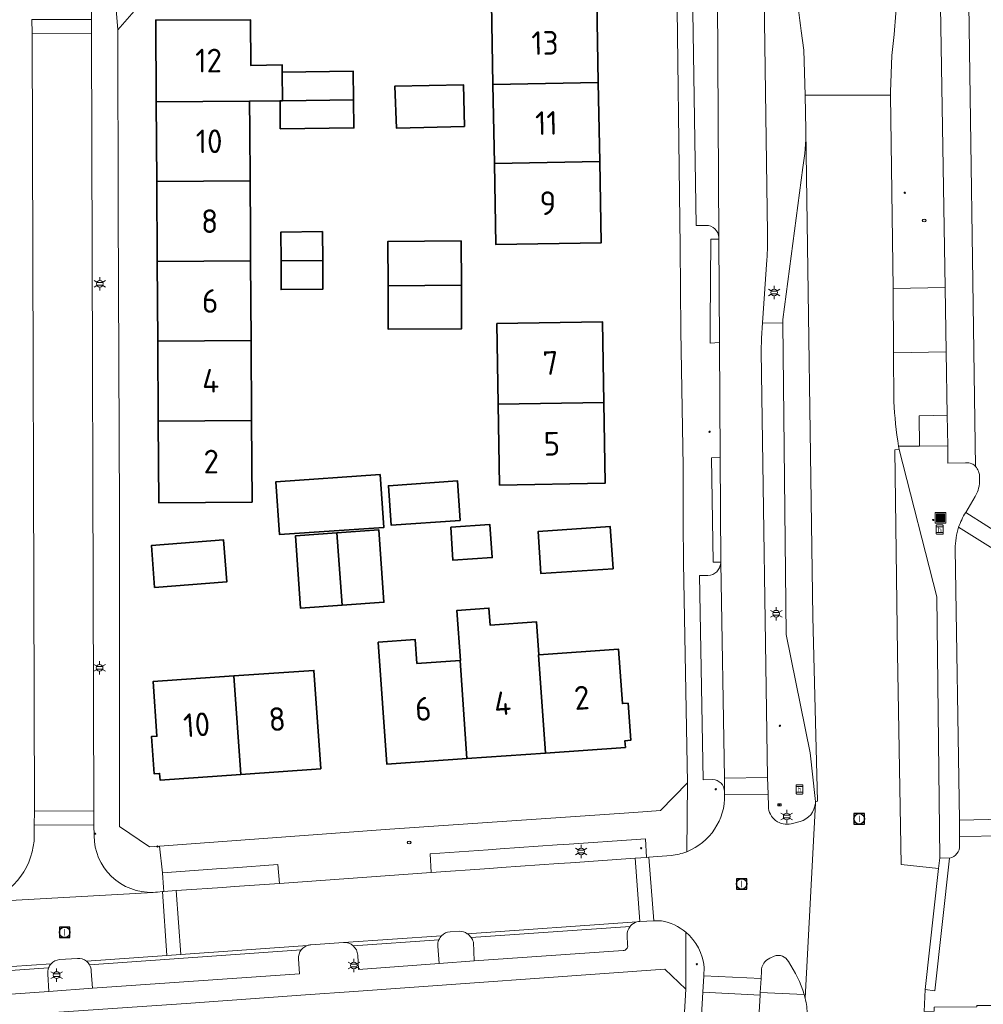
# Model space of a CAD drawing. Header units: metres. Extents: x 140853 to 145288, y 474558 to 480269.
# Tile 267 of 428: x 144021 to 144095, y 478792 to 478867. Entities that reach past the tile are written whole.
import ezdxf
from ezdxf.enums import TextEntityAlignment as Align
from ezdxf.lldxf.tags import DXFTag

# ---------------------------------------------------------------- set-up
doc = ezdxf.new("R2010")
doc.units = ezdxf.units.M
doc.header["$MEASUREMENT"] = 0
for name, color, linetype, lineweight in [('B-WE-GR-BEPLANTING_CULTUUR_HEESTERS-G', 90, 'Continuous', 18), ('B-WE-GR-GRAS_KRUIDENRIJK-G', 80, 'Continuous', 18), ('B-WE-GR-GROENVOORZIENING-G', 80, 'Continuous', 18), ('B-WE-IE-MEUBILAIR_WEGMEUBILAIR-S', 7, 'Continuous', 18), ('B-WE-KL-DATA_CAI-S', 90, 'KL-CAI-N', 18), ('B-WE-KL-ET_LS_OV_LICHTMAST-S', 190, 'Continuous', 18), ('B-WE-KL-WATER_BRANDLEIDING_PUT-S', 150, 'Continuous', 18), ('B-WE-OG-BEBOUWING-G', 7, 'Continuous', 35), ('B-WE-OG-BEBOUWING_HUISNUMMER-T18', 10, 'Continuous', 18), ('B-WE-OG-TERREIN_ERF-G', 7, 'Continuous', 18), ('B-WE-RI-GWA_RIOOLPUT-S', 30, 'Continuous', 18), ('B-WE-VH-GOOT-G', 170, 'Continuous', 18), ('B-WE-VH-VERHARDING_ASFALT-G', 252, 'Continuous', 18), ('B-WE-VH-VERHARDING_BETON-G', 252, 'Continuous', 18), ('B-WE-VH-VERHARDING_BETONSTRAATSTEEN-G', 252, 'Continuous', 18), ('B-WE-VH-VERHARDING_TEGEL-G', 252, 'Continuous', 18), ('B-WE-VW-HALTEPAAL-S', 7, 'Continuous', 18), ('X-XX-XX-ALGEMEEN-S', 7, 'Continuous', 18)]:
    doc.layers.add(name, color=color, linetype=linetype, lineweight=lineweight)
doc.styles.add('NLCS-ISO', font='txt')
doc.styles.get("Standard").update_dxf_attribs({"font": 'arial.ttf'})
tags = doc.linetypes.add('KL-CAI-N', pattern='A,4,-1,[101,NLCS.shx,S=0.5,R=0,X=0,Y=0],-1,4,-1,["C",Standard,S=1,R=0,X=-0.25,Y=-0.5],-1.5', length=12.5).pattern_tags.tags
tags[18] = DXFTag(74, 10)

# ---------------------------------------------------------------- blocks, each defined once
blk = doc.blocks.new('SIE-WEG_AFVALBAK-SO')
at = {"linetype": 'ByBlock', "lineweight": 18}
h = blk.add_hatch(color=0, dxfattribs=at)
h.dxf.hatch_style = 1
h.paths.add_polyline_path([(-1.5, -1.5), (1.5, -1.5), (1.5, 1.5), (-1.5, 1.5)])
at = {"color": 0, "linetype": 'ByBlock', "lineweight": 18}
for points in [[(-2, -2), (2, -2), (2, 2), (-2, 2)], [(-1.5, -1.5), (1.5, -1.5), (1.5, 1.5), (-1.5, 1.5)]]:
    blk.add_lwpolyline(points, close=True, dxfattribs=at)
blk = doc.blocks.new('SIE-WEG_AFVALBAK_TYPE_01')
for radius in [0.25, 0.156]:
    blk.add_circle((0, 0), radius)
blk = doc.blocks.new('SKL-DATA_TERREINKAST-SO')
for q in [(-0.2, 0.2), (0.2, 0.2)]:
    blk.add_line((0, -0.21), q)
at = {"flags": 128}
blk.add_lwpolyline([(0.63, 0.35), (-0.63, 0.35), (-0.63, -0.35), (0.63, -0.35)], close=True, dxfattribs=at)
at = {"style": 'NLCS-ISO'}
blk.add_attdef('TYPE', text='', height=0.35, dxfattribs=at).set_placement((-0.03, 0.69), align=Align.MIDDLE_CENTER)
blk = doc.blocks.new('SVW-HALTEPAAL-SO')
for p, q in [((-1.29, 1.06), (1.29, 1.06)), ((-1.29, -1.06), (1.29, -1.06))]:
    blk.add_line(p, q)
blk.add_lwpolyline([(-1.09, -1.76), (1.09, -1.76, 0.414214), (1.29, -1.56), (1.29, 1.56, 0.414214), (1.09, 1.76), (-1.09, 1.76, 0.414214), (-1.29, 1.56), (-1.29, -1.56, 0.414214)], format="xyb", close=True)
at = {"lineweight": 18, "style": 'NLCS-ISO'}
blk.add_text('h', height=1.8, dxfattribs=at).set_placement((0.02, 0.01), align=Align.MIDDLE_CENTER)
blk = doc.blocks.new('B-SIE-WEG_LICHTMAST-SO')
at = {"ltscale": 0.1}
for p, q in [((-1.1, 0.63), (-2.19, 1.27)), ((0, 1.27), (0, 2.53)), ((1.1, 0.63), (2.19, 1.27)), ((-1.1, -0.63), (-2.19, -1.27)), ((0, -1.27), (0, -2.53)), ((1.1, -0.63), (2.19, -1.27))]:
    blk.add_line(p, q, dxfattribs=at)
at = {"flags": 128}
for points in [[(-1.16, 0.5), (1.16, 0.5)], [(-1.16, -0.5), (1.16, -0.5)]]:
    blk.add_lwpolyline(points, dxfattribs=at)
at = {"ltscale": 0.1}
blk.add_circle((0, 0), 1.27, dxfattribs=at)
at = {"style": 'NLCS-ISO'}
blk.add_attdef('TYPE', text='', height=1.8, dxfattribs=at).set_placement((0, 2.53), align=Align.BOTTOM_CENTER)
blk = doc.blocks.new('SRI-PUT_INSPECTIE-SO')
at = {"lineweight": -3, "flags": 128}
blk.add_lwpolyline([(-2, -2), (2, -2), (2, 2), (-2, 2)], close=True, dxfattribs=at)
at = {"lineweight": -3, "ltscale": 1.5}
blk.add_circle((0, 0), 2, dxfattribs=at)
at = {"ltscale": 0.1, "style": 'NLCS-ISO'}
blk.add_text('I', height=2.5, dxfattribs=at).set_placement((0, -0.01), align=Align.MIDDLE_CENTER)
blk = doc.blocks.new('SIE-WEG_STRAATPOT_BRANDKRAAN-SO')
blk.add_ellipse((0, 0), major_axis=(-0.729, 0), ratio=0.685994)
at = {"style": 'NLCS-ISO'}
blk.add_text('BR', height=0.4, dxfattribs=at).set_placement((-0.3, -0.15))

msp = doc.modelspace()

# ---------------------------------------------------------------- linework, layer by layer
at = {"layer": 'B-WE-GR-BEPLANTING_CULTUUR_HEESTERS-G', "ltscale": 0.2, "flags": 128}
for points in [[(144069.041, 478803.557), (144068.952, 478804.963), (144068.234, 478804.914), (144063.163, 478804.565), (144062.25, 478804.502), (144057.908, 478804.203), (144057, 478804.14), (144052.586, 478803.836), (144052.669, 478802.407), (144057.092, 478802.715), (144058.006, 478802.779), (144062.336, 478803.081), (144063.247, 478803.144), (144068.159, 478803.487), (144069.041, 478803.557)], [(144033.29, 478801.027), (144033.68, 478801.055), (144036.805, 478801.275), (144037.728, 478801.341), (144041.123, 478801.58), (144041.017, 478803.009), (144037.627, 478802.77), (144036.704, 478802.705), (144032.246, 478802.39), (144032.326, 478801.272), (144032.348, 478800.971), (144033.29, 478801.027)]]:
    msp.add_lwpolyline(points, close=True, dxfattribs=at)
at = {"layer": 'B-WE-GR-GRAS_KRUIDENRIJK-G', "ltscale": 0.2, "flags": 128}
for points in [[(144088.102, 478870.208, -0.008932), (144087.976, 478867.74), (144087.976, 478867.74), (144087.842, 478866.116), (144087.67, 478864.514), (144087.567, 478861.749), (144087.57, 478861.514), (144087.777, 478846.817), (144091.726, 478846.883), (144091.288, 478872.818), (144088.135, 478872.766), (144088.135, 478872.766, -0.009772), (144088.102, 478870.208)], [(144080.916, 478856.001, 0.036677), (144081.144, 478858.838), (144081.144, 478858.838), (144081.079, 478861.514), (144080.996, 478864.917), (144080.785, 478866.39), (144080.785, 478866.39, -0.010335), (144080.41, 478869.573), (144080.41, 478869.573, -0.017063), (144080.292, 478871.452), (144080.292, 478871.452), (144080.261, 478872.569), (144077.923, 478872.499), (144078.226, 478851.021), (144078.226, 478851.021, -0.019657), (144078.184, 478848.987), (144078.184, 478848.987), (144077.851, 478844.195), (144079.395, 478844.181), (144079.392, 478844.452), (144080.916, 478856.001)], [(144079.813, 478795.63, 0.399313), (144078.733, 478796.039), (144078.733, 478796.039), (144078.414, 478795.895), (144078.414, 478795.895, 0.308773), (144077.762, 478794.909), (144077.762, 478794.909), (144077.734, 478794.357), (144077.659, 478793.286), (144081.004, 478793.132), (144081.004, 478793.132, 0.078222), (144079.813, 478795.63)]]:
    msp.add_lwpolyline(points, format="xyb", close=True, dxfattribs=at)
at = {"layer": 'B-WE-GR-GROENVOORZIENING-G', "ltscale": 0.2, "flags": 128}
msp.add_lwpolyline([(144089.774, 478834.829), (144091.929, 478834.844), (144091.89, 478837.165), (144089.74, 478837.128), (144089.774, 478834.829)], close=True, dxfattribs=at)
for points in [[(144055.933, 478795.683), (144055.869, 478797.119), (144055.869, 478797.119, 0.088204), (144055.698, 478797.47), (144055.698, 478797.47, 0.087702), (144055.409, 478797.751), (144055.409, 478797.751, 0.146174), (144054.781, 478797.947), (144054.781, 478797.947), (144054.095, 478797.9), (144054.095, 478797.9, 0.181243), (144053.455, 478797.602), (144053.455, 478797.602, 0.099044), (144053.246, 478797.287), (144053.246, 478797.287, 0.123176), (144053.172, 478796.815), (144053.172, 478796.815), (144053.279, 478795.484), (144055.933, 478795.683)], [(144023.525, 478794.691), (144023.6, 478793.354), (144026.914, 478793.605), (144026.823, 478794.907), (144026.823, 478794.907, 0.137002), (144026.702, 478795.395), (144026.702, 478795.395, 0.104494), (144026.458, 478795.678), (144026.458, 478795.678, 0.192055), (144025.787, 478795.873), (144025.787, 478795.873), (144024.418, 478795.783), (144024.418, 478795.783, 0.189615), (144023.775, 478795.471), (144023.775, 478795.471, 0.09478), (144023.581, 478795.157), (144023.581, 478795.157, 0.119986), (144023.525, 478794.691)]]:
    msp.add_lwpolyline(points, format="xyb", close=True, dxfattribs=at)
at = {"layer": 'B-WE-OG-BEBOUWING-G', "ltscale": 0.2, "flags": 128}
for points in [[(144057.357, 478862.32), (144065.367, 478862.466), (144065.254, 478868.627), (144057.243, 478868.505), (144057.357, 478862.32)], [(144041.344, 478863.251), (144041.34, 478863.801), (144038.961, 478863.752), (144038.938, 478867.222), (144031.726, 478867.209), (144031.766, 478861.004), (144038.856, 478861.05), (144041.186, 478861.078), (144041.367, 478861.08), (144041.344, 478863.251)], [(144041.367, 478861.08), (144046.766, 478861.137), (144046.743, 478863.316), (144041.344, 478863.251), (144041.367, 478861.08)], [(144065.367, 478862.466), (144057.357, 478862.32), (144057.468, 478856.301), (144065.476, 478856.448), (144065.367, 478862.466)], [(144055.196, 478859.132), (144055.126, 478862.279), (144049.897, 478862.184), (144050.031, 478858.986), (144055.196, 478859.132)], [(144038.856, 478861.05), (144031.766, 478861.004), (144031.805, 478854.934), (144038.895, 478854.98), (144038.87, 478858.888), (144038.856, 478861.05)], [(144046.766, 478861.137), (144041.367, 478861.08), (144041.186, 478861.078), (144041.189, 478858.948), (144046.788, 478859.017), (144046.766, 478861.137)], [(144057.468, 478856.301), (144057.581, 478850.14), (144065.589, 478850.287), (144065.476, 478856.448), (144057.468, 478856.301)], [(144031.805, 478854.934), (144031.844, 478848.864), (144038.935, 478848.91), (144038.921, 478851.07), (144038.895, 478854.98), (144031.805, 478854.934)], [(144041.251, 478848.907), (144044.417, 478848.946), (144044.395, 478851.135), (144041.247, 478851.097), (144041.251, 478848.907)], [(144049.383, 478847.015), (144054.96, 478847.067), (144054.942, 478850.423), (144049.366, 478850.375), (144049.383, 478847.015)], [(144038.974, 478842.84), (144038.935, 478848.91), (144031.844, 478848.864), (144031.884, 478842.795), (144038.974, 478842.84)], [(144041.251, 478848.907), (144041.255, 478846.718), (144044.44, 478846.757), (144044.417, 478848.946), (144041.251, 478848.907)], [(144049.383, 478847.015), (144049.4, 478843.711), (144054.977, 478843.739), (144054.96, 478847.067), (144049.383, 478847.015)], [(144057.76, 478838.003), (144065.779, 478838.138), (144065.676, 478844.277), (144057.657, 478844.143), (144057.76, 478838.003)], [(144031.923, 478836.725), (144039.013, 478836.771), (144038.974, 478842.84), (144031.884, 478842.795), (144031.923, 478836.725)], [(144065.779, 478838.138), (144057.76, 478838.003), (144057.863, 478831.864), (144065.882, 478831.999), (144065.779, 478838.138)], [(144039.013, 478836.771), (144031.923, 478836.725), (144031.963, 478830.52), (144039.053, 478830.566), (144039.013, 478836.771)], [(144048.78, 478832.653), (144040.868, 478832.115), (144041.142, 478828.094), (144049.053, 478828.632), (144048.78, 478832.653)], [(144054.87, 478829.178), (144054.666, 478832.171), (144049.418, 478831.814), (144049.622, 478828.821), (144054.87, 478829.178)], [(144054.146, 478828.649), (144054.321, 478826.145), (144057.304, 478826.354), (144057.128, 478828.858), (144054.146, 478828.649)], [(144066.495, 478825.506), (144066.274, 478828.704), (144060.787, 478828.325), (144061.008, 478825.127), (144066.495, 478825.506)], [(144045.504, 478828.224), (144042.342, 478828.002), (144042.727, 478822.506), (144045.889, 478822.727), (144045.504, 478828.224)], [(144045.889, 478822.727), (144049.072, 478822.951), (144048.686, 478828.447), (144045.504, 478828.224), (144045.889, 478822.727)], [(144031.625, 478824.068), (144037.142, 478824.515), (144036.892, 478827.695), (144031.399, 478827.265), (144031.625, 478824.068)], [(144054.855, 478818.534), (144055.378, 478811.072), (144061.353, 478811.491), (144060.83, 478818.953), (144060.85, 478818.954), (144060.674, 478821.458), (144057.143, 478821.211), (144057.052, 478822.507), (144054.618, 478822.337), (144054.884, 478818.536), (144054.855, 478818.534)], [(144055.378, 478811.072), (144054.855, 478818.534), (144051.583, 478818.305), (144051.456, 478820.11), (144048.643, 478819.913), (144049.292, 478810.646), (144055.378, 478811.072)], [(144061.353, 478811.491), (144067.428, 478811.917), (144067.392, 478812.426), (144067.831, 478812.457), (144067.633, 478815.28), (144067.194, 478815.249), (144066.905, 478819.379), (144060.85, 478818.954), (144060.83, 478818.953), (144061.353, 478811.491)], [(144037.665, 478817.349), (144038.19, 478809.868), (144044.275, 478810.294), (144043.75, 478817.776), (144037.665, 478817.349)], [(144038.19, 478809.868), (144037.665, 478817.349), (144031.53, 478816.919), (144031.821, 478812.769), (144031.402, 478812.74), (144031.6, 478809.917), (144032.019, 478809.946), (144032.055, 478809.438), (144038.19, 478809.868)]]:
    msp.add_lwpolyline(points, close=True, dxfattribs=at)
at = {"layer": 'B-WE-OG-TERREIN_ERF-G', "ltscale": 0.2, "flags": 128}
for points in [[(144030.788, 478868.707), (144028.856, 478866.476), (144028.88, 478852.725), (144028.965, 478829.906), (144028.987, 478805.905), (144031.252, 478804.365), (144032.019, 478804.421), (144049.516, 478805.706), (144068.058, 478806.981), (144070.101, 478807.121), (144072.146, 478809.229), (144071.84, 478825.951), (144071.828, 478829.088), (144071.811, 478833.273), (144071.648, 478843.599), (144071.584, 478849.963), (144071.301, 478872.095)], [(144043.029, 478736.564), (144060.952, 478741.922), (144068.228, 478744.141), (144069.19, 478744.435), (144069.507, 478750), (144072.015, 478793.543), (144072.015, 478793.543), (144070.433, 478795.048), (144046.439, 478793.344), (144043.479, 478793.133), (144034.049, 478792.46), (144015.779, 478791.207)]]:
    msp.add_lwpolyline(points, dxfattribs=at)
for points in [[(144065.476, 478856.448), (144065.589, 478850.287), (144057.581, 478850.14), (144057.468, 478856.301), (144057.357, 478862.32), (144057.243, 478868.505), (144065.254, 478868.627), (144065.367, 478862.466), (144065.476, 478856.448)], [(144031.844, 478848.864), (144031.805, 478854.934), (144031.766, 478861.004), (144031.726, 478867.209), (144038.938, 478867.222), (144038.961, 478863.752), (144041.34, 478863.801), (144041.344, 478863.251), (144046.743, 478863.316), (144046.766, 478861.137), (144046.788, 478859.017), (144041.189, 478858.948), (144041.186, 478861.078), (144038.856, 478861.05), (144038.87, 478858.888), (144038.895, 478854.98), (144038.921, 478851.07), (144038.935, 478848.91), (144038.974, 478842.84), (144039.013, 478836.771), (144039.053, 478830.566), (144031.963, 478830.52), (144031.923, 478836.725), (144031.884, 478842.795), (144031.844, 478848.864)], [(144055.196, 478859.132), (144050.031, 478858.986), (144049.897, 478862.184), (144055.126, 478862.279), (144055.196, 478859.132)], [(144044.417, 478848.946), (144044.44, 478846.757), (144041.255, 478846.718), (144041.251, 478848.907), (144041.247, 478851.097), (144044.395, 478851.135), (144044.417, 478848.946)], [(144054.96, 478847.067), (144054.977, 478843.739), (144049.4, 478843.711), (144049.383, 478847.015), (144049.366, 478850.375), (144054.942, 478850.423), (144054.96, 478847.067)], [(144065.779, 478838.138), (144065.882, 478831.999), (144057.863, 478831.864), (144057.76, 478838.003), (144057.657, 478844.143), (144065.676, 478844.277), (144065.779, 478838.138)], [(144048.78, 478832.653), (144049.053, 478828.632), (144041.142, 478828.094), (144040.868, 478832.115), (144048.78, 478832.653)], [(144054.87, 478829.178), (144049.622, 478828.821), (144049.418, 478831.814), (144054.666, 478832.171), (144054.87, 478829.178)], [(144054.146, 478828.649), (144057.128, 478828.858), (144057.304, 478826.354), (144054.321, 478826.145), (144054.146, 478828.649)], [(144066.495, 478825.506), (144061.008, 478825.127), (144060.787, 478828.325), (144066.274, 478828.704), (144066.495, 478825.506)], [(144045.504, 478828.224), (144048.686, 478828.447), (144049.072, 478822.951), (144045.889, 478822.727), (144042.727, 478822.506), (144042.342, 478828.002), (144045.504, 478828.224)], [(144031.625, 478824.068), (144031.399, 478827.265), (144036.892, 478827.695), (144037.142, 478824.515), (144031.625, 478824.068)], [(144055.378, 478811.072), (144049.292, 478810.646), (144048.643, 478819.913), (144051.456, 478820.11), (144051.583, 478818.305), (144054.855, 478818.534), (144054.884, 478818.536), (144054.618, 478822.337), (144057.052, 478822.507), (144057.143, 478821.211), (144060.674, 478821.458), (144060.85, 478818.954), (144066.905, 478819.379), (144067.194, 478815.249), (144067.633, 478815.28), (144067.831, 478812.457), (144067.392, 478812.426), (144067.428, 478811.917), (144061.353, 478811.491), (144055.378, 478811.072)], [(144037.665, 478817.349), (144043.75, 478817.776), (144044.275, 478810.294), (144038.19, 478809.868), (144032.055, 478809.438), (144032.019, 478809.946), (144031.6, 478809.917), (144031.402, 478812.74), (144031.821, 478812.769), (144031.53, 478816.919), (144037.665, 478817.349)]]:
    msp.add_lwpolyline(points, close=True, dxfattribs=at)
at = {"layer": 'B-WE-VH-GOOT-G', "ltscale": 0.2, "flags": 128}
for points in [[(144055.409, 478797.751), (144068.303, 478798.649)], [(144053.455, 478797.602), (144046.006, 478797.088)], [(144033.64, 478796.184), (144043.262, 478796.862)]]:
    msp.add_lwpolyline(points, dxfattribs=at)
at = {"layer": 'B-WE-VH-VERHARDING_ASFALT-G', "ltscale": 0.2, "flags": 128}
for points in [[(144080.41, 478869.573, 0.010335), (144080.785, 478866.39), (144080.785, 478866.39), (144080.996, 478864.917), (144081.079, 478861.514), (144087.57, 478861.514), (144087.567, 478861.749), (144087.67, 478864.514), (144087.842, 478866.116), (144087.976, 478867.74)], [(144090.131, 478791.835), (144090.204, 478793.523), (144091.223, 478802.722), (144088.378, 478803.005), (144088.097, 478819.053), (144087.89, 478834.536), (144088.225, 478834.562), (144088.184, 478834.811), (144088.184, 478834.811, -0.026422), (144087.822, 478838.219), (144087.822, 478838.219), (144087.803, 478841.926), (144087.777, 478846.817), (144087.57, 478861.514), (144081.079, 478861.514), (144081.144, 478858.838), (144081.67, 478821.832), (144082.03, 478807.833), (144081.874, 478807.782), (144081.87, 478807.691), (144081.085, 478792.85), (144081.085, 478792.85, -0.044386), (144081.268, 478791.563)]]:
    msp.add_lwpolyline(points, format="xyb", dxfattribs=at)
at = {"layer": 'B-WE-VH-VERHARDING_BETON-G', "ltscale": 0.2, "flags": 128}
msp.add_lwpolyline([(144080.916, 478856.001), (144079.392, 478844.452), (144079.395, 478844.181), (144079.639, 478820.508), (144081.46, 478811.509), (144081.855, 478808.029), (144081.874, 478807.782), (144082.03, 478807.833), (144081.67, 478821.832), (144081.144, 478858.838), (144081.144, 478858.838, -0.036677), (144080.916, 478856.001)], format="xyb", close=True, dxfattribs=at)
msp.add_lwpolyline([(144091.223, 478802.722), (144091.333, 478803.526), (144091.088, 478823.356), (144088.225, 478834.562), (144087.89, 478834.536), (144088.097, 478819.053), (144088.378, 478803.005), (144091.223, 478802.722)], close=True, dxfattribs=at)
at = {"layer": 'B-WE-VH-VERHARDING_BETONSTRAATSTEEN-G', "ltscale": 0.2, "flags": 128}
for points in [[(144028.496, 478870.802), (144028.856, 478866.476), (144030.788, 478868.707), (144032.323, 478869.386), (144049.423, 478871.141), (144049.428, 478870.982), (144054.688, 478871.216), (144054.675, 478871.503), (144071.301, 478872.095), (144071.183, 478877.155), (144054.442, 478876.37), (144054.433, 478876.571), (144049.244, 478876.351), (144030.448, 478873.727), (144028.135, 478875.127), (144028.496, 478870.802)], [(144026.845, 478867.259), (144022.321, 478867.262), (144022.33, 478866.213), (144026.857, 478866.189), (144026.845, 478867.259)], [(144022.33, 478866.213), (144022.508, 478807.063), (144027.012, 478807.091), (144026.857, 478866.189), (144022.33, 478866.213)], [(144074.565, 478842.691), (144074.518, 478850.555), (144073.921, 478850.559), (144073.869, 478844.114), (144073.876, 478842.65), (144074.565, 478842.691)], [(144074.619, 478833.961), (144073.963, 478833.936), (144074.096, 478826.004), (144074.667, 478825.996), (144074.619, 478833.961)], [(144074.947, 478809.589), (144074.964, 478808.563), (144074.968, 478808.327), (144078.265, 478808.372), (144078.236, 478809.634), (144074.947, 478809.589)], [(144022.508, 478807.063), (144022.502, 478806.008), (144027.024, 478806.028), (144027.012, 478807.091), (144022.508, 478807.063)], [(144092.81, 478805.141), (144096.129, 478805.203), (144096.12, 478806.463), (144092.808, 478806.396), (144092.81, 478805.141)], [(144068.159, 478803.487), (144068.524, 478798.683), (144069.588, 478798.731), (144069.215, 478803.578), (144069.041, 478803.557), (144068.159, 478803.487)], [(144090.204, 478793.523), (144090.952, 478793.414), (144092.069, 478803.493), (144091.333, 478803.526), (144091.223, 478802.722), (144090.204, 478793.523)], [(144033.29, 478801.027), (144032.348, 478800.971), (144032.238, 478800.958), (144032.585, 478796.11), (144033.64, 478796.184), (144033.29, 478801.027)], [(144077.668, 478793.08), (144077.659, 478793.286), (144077.734, 478794.357), (144073.391, 478794.554), (144073.317, 478793.299), (144077.668, 478793.08)]]:
    msp.add_lwpolyline(points, close=True, dxfattribs=at)
for points in [[(144091.809, 478841.993), (144091.89, 478837.165), (144091.929, 478834.844), (144091.943, 478833.535), (144093.286, 478833.555), (144093.286, 478833.555, -0.106336), (144093.748, 478833.488), (144093.748, 478833.488, -0.136256), (144094.037, 478833.279), (144094.037, 478833.279), (144093.452, 478873.698), (144093.452, 478873.698, -0.250902), (144092.631, 478873.128), (144092.631, 478873.128), (144091.283, 478873.118), (144091.288, 478872.818), (144091.726, 478846.883), (144091.809, 478841.993)], [(144032.246, 478802.39), (144032.019, 478804.421), (144031.252, 478804.365), (144028.987, 478805.905), (144028.965, 478829.906), (144028.88, 478852.725), (144028.856, 478866.476), (144028.496, 478870.802), (144026.605, 478870.592), (144026.84, 478868.465), (144026.845, 478867.259), (144026.857, 478866.189), (144027.012, 478807.091), (144027.024, 478806.028), (144027.041, 478805.208), (144027.041, 478805.208, 0.422692), (144031.524, 478800.895), (144031.524, 478800.895), (144031.721, 478800.906), (144031.872, 478800.921), (144032.238, 478800.958), (144032.348, 478800.971), (144032.326, 478801.272), (144032.246, 478802.39)], [(144073.449, 478867.87), (144072.559, 478867.857), (144072.795, 478851.594), (144073.553, 478851.605), (144073.553, 478851.605, -0.417189), (144074.517, 478850.661), (144074.517, 478850.661), (144074.426, 478868.864), (144074.426, 478868.864, -0.403349), (144073.449, 478867.87)], [(144096.492, 478827.744), (144093.288, 478829.781), (144093.288, 478829.781, 0.05744), (144092.747, 478828.65), (144092.747, 478828.65), (144095.993, 478826.64), (144095.993, 478826.64, -0.104174), (144096.492, 478827.744)], [(144092.747, 478828.65, 0.068353), (144092.493, 478827.01), (144092.493, 478827.01), (144092.808, 478806.396), (144096.12, 478806.463), (144096.092, 478809.666), (144095.95, 478826.068), (144095.95, 478826.068, -0.061106), (144095.993, 478826.64), (144095.993, 478826.64), (144092.747, 478828.65)], [(144074.057, 478809.474, -0.39604), (144074.964, 478808.563), (144074.964, 478808.563), (144074.947, 478809.589), (144074.668, 478825.943), (144074.668, 478825.943, -0.384055), (144073.691, 478824.988), (144073.691, 478824.988), (144073.066, 478824.99), (144073.331, 478809.461), (144074.057, 478809.474)], [(144032.019, 478804.421), (144032.246, 478802.39), (144036.704, 478802.705), (144037.627, 478802.77), (144041.017, 478803.009), (144041.123, 478801.58), (144052.669, 478802.407), (144052.586, 478803.836), (144057, 478804.14), (144057.908, 478804.203), (144062.25, 478804.502), (144063.163, 478804.565), (144068.234, 478804.914), (144068.952, 478804.963), (144069.041, 478803.557), (144069.215, 478803.578), (144070.898, 478803.698), (144070.898, 478803.698, 0.067513), (144072.084, 478803.99), (144072.084, 478803.99), (144072.146, 478809.229), (144070.101, 478807.121), (144068.058, 478806.981), (144049.516, 478805.706), (144032.019, 478804.421)], [(144081.004, 478793.132), (144081.085, 478792.85), (144081.87, 478807.691), (144081.87, 478807.691, -0.316539), (144080.696, 478806.281), (144080.696, 478806.281), (144080.026, 478806.115), (144080.026, 478806.115, -0.478591), (144078.29, 478807.436), (144078.29, 478807.436), (144078.265, 478808.372), (144074.968, 478808.327), (144074.968, 478808.327, -0.314181), (144072.084, 478803.99), (144072.084, 478803.99, -0.067513), (144070.898, 478803.698), (144070.898, 478803.698), (144069.215, 478803.578), (144069.588, 478798.731), (144069.837, 478798.736), (144070.162, 478798.742), (144070.162, 478798.742, -0.130994), (144072.015, 478797.875), (144072.015, 478797.875, -0.196677), (144073.415, 478795.209), (144073.415, 478795.209), (144073.391, 478794.554), (144077.734, 478794.357), (144077.762, 478794.909), (144077.762, 478794.909, -0.308773), (144078.414, 478795.895), (144078.414, 478795.895), (144078.733, 478796.039), (144078.733, 478796.039, -0.399313), (144079.813, 478795.63), (144079.813, 478795.63, -0.078222), (144081.004, 478793.132)], [(144018.847, 478800.182), (144031.524, 478800.895), (144031.524, 478800.895, -0.422692), (144027.041, 478805.208), (144027.041, 478805.208), (144027.024, 478806.028), (144022.502, 478806.008), (144022.501, 478805.226), (144022.501, 478805.226, -0.31569), (144018.847, 478800.182)], [(144092.069, 478803.493), (144090.952, 478793.414), (144090.204, 478793.523), (144090.131, 478791.835), (144090.895, 478791.87), (144090.88, 478792.167), (144094.142, 478792.197), (144094.141, 478792.297), (144096.318, 478792.298), (144096.129, 478805.203), (144092.81, 478805.141), (144092.828, 478804.475), (144092.828, 478804.475, -0.359058), (144092.069, 478803.493)], [(144053.455, 478797.602, -0.181243), (144054.095, 478797.9), (144054.095, 478797.9), (144054.781, 478797.947), (144054.781, 478797.947, -0.146174), (144055.409, 478797.751), (144055.409, 478797.751, -0.087702), (144055.698, 478797.47), (144055.698, 478797.47), (144067.779, 478798.312), (144067.807, 478798.344), (144067.807, 478798.344, -0.148177), (144068.303, 478798.649), (144068.303, 478798.649, -0.053724), (144068.524, 478798.683), (144068.524, 478798.683), (144068.159, 478803.487), (144063.247, 478803.144), (144062.336, 478803.081), (144058.006, 478802.779), (144057.092, 478802.715), (144052.669, 478802.407), (144041.123, 478801.58), (144037.728, 478801.341), (144036.805, 478801.275), (144033.68, 478801.055), (144033.29, 478801.027), (144033.64, 478796.184), (144032.585, 478796.11), (144026.458, 478795.678), (144026.458, 478795.678, -0.104494), (144026.702, 478795.395), (144026.702, 478795.395), (144042.788, 478796.528), (144042.788, 478796.528, -0.14835), (144043.262, 478796.862), (144043.262, 478796.862, -0.065718), (144043.505, 478796.91), (144043.505, 478796.91), (144046.006, 478797.088), (144046.006, 478797.088, -0.193897), (144046.732, 478796.837), (144046.732, 478796.837), (144053.246, 478797.287), (144053.246, 478797.287, -0.099044), (144053.455, 478797.602)], [(144031.524, 478800.895), (144018.847, 478800.182), (144018.847, 478800.182, -0.049001), (144017.787, 478799.932), (144017.787, 478799.932, -0.011604), (144017.617, 478799.912), (144017.617, 478799.912), (144017.474, 478799.897), (144017.395, 478799.9), (144017.783, 478795.056), (144023.775, 478795.471), (144023.775, 478795.471, -0.189615), (144024.418, 478795.783), (144024.418, 478795.783), (144025.787, 478795.873), (144025.787, 478795.873, -0.192055), (144026.458, 478795.678), (144026.458, 478795.678), (144032.585, 478796.11), (144032.238, 478800.958), (144031.872, 478800.921), (144031.721, 478800.906), (144031.524, 478800.895)], [(144055.869, 478797.119), (144055.933, 478795.683), (144067.252, 478796.471), (144067.252, 478796.471, 0.450348), (144067.597, 478796.89), (144067.597, 478796.89), (144067.548, 478797.635), (144067.548, 478797.635, -0.18215), (144067.779, 478798.312), (144067.779, 478798.312), (144055.698, 478797.47), (144055.698, 478797.47, -0.088204), (144055.869, 478797.119)], [(144053.246, 478797.287), (144046.732, 478796.837), (144046.732, 478796.837, -0.202595), (144047.082, 478796.126), (144047.082, 478796.126), (144047.147, 478795.035), (144053.279, 478795.484), (144053.172, 478796.815), (144053.172, 478796.815, -0.123176), (144053.246, 478797.287)], [(144026.702, 478795.395, -0.137002), (144026.823, 478794.907), (144026.823, 478794.907), (144026.914, 478793.605), (144042.658, 478794.715), (144042.578, 478795.842), (144042.578, 478795.842, -0.186922), (144042.788, 478796.528), (144042.788, 478796.528), (144026.702, 478795.395)], [(144023.6, 478793.354), (144023.525, 478794.691), (144023.525, 478794.691, -0.119986), (144023.581, 478795.157), (144023.581, 478795.157), (144010.506, 478794.252), (144010.506, 478794.252, -0.19656), (144010.839, 478793.574), (144010.839, 478793.574), (144010.92, 478792.477), (144023.6, 478793.354)], [(144081.085, 478792.85), (144081.004, 478793.132), (144077.659, 478793.286), (144077.668, 478793.08), (144077.386, 478788.349), (144081.319, 478788.116), (144081.268, 478791.563), (144081.268, 478791.563, 0.044386), (144081.085, 478792.85)]]:
    msp.add_lwpolyline(points, format="xyb", close=True, dxfattribs=at)
for points in [[(144093.452, 478873.698), (144094.037, 478833.279), (144094.037, 478833.279, -0.071365), (144094.255, 478832.911), (144094.255, 478832.911, -0.083615), (144094.338, 478832.564), (144094.338, 478832.564, -0.059118), (144094.302, 478831.786), (144094.302, 478831.786, -0.072834), (144094.113, 478831.199), (144094.113, 478831.199), (144094.009, 478830.989), (144093.288, 478829.781), (144096.492, 478827.744)], [(144074.426, 478868.864), (144074.517, 478850.661), (144074.518, 478850.555), (144074.565, 478842.691), (144074.619, 478833.961), (144074.667, 478825.996), (144074.668, 478825.943), (144074.947, 478809.589), (144078.236, 478809.634), (144077.756, 478842.005), (144077.769, 478843.021), (144077.851, 478844.195), (144078.184, 478848.987), (144078.184, 478848.987, 0.019657), (144078.226, 478851.021), (144078.226, 478851.021), (144077.923, 478872.499)], [(144019.979, 478869.991), (144020.372, 478865.491), (144020.433, 478865.434), (144020.404, 478825.866), (144020.405, 478824.941), (144020.423, 478811.563), (144020.459, 478805.346), (144018.433, 478803.434), (144017.195, 478803.351), (144017.357, 478801.294), (144017.454, 478800.134), (144017.474, 478799.897), (144017.617, 478799.912), (144017.617, 478799.912, 0.011604), (144017.787, 478799.932), (144017.787, 478799.932, 0.049001), (144018.847, 478800.182), (144018.847, 478800.182, 0.31569), (144022.501, 478805.226), (144022.501, 478805.226), (144022.502, 478806.008), (144022.508, 478807.063), (144022.33, 478866.213), (144022.321, 478867.262)], [(144015.779, 478791.207), (144034.049, 478792.46), (144043.479, 478793.133), (144046.439, 478793.344), (144046.439, 478793.344), (144070.433, 478795.048), (144072.015, 478793.543), (144072.015, 478797.875), (144072.015, 478797.875, 0.130994), (144070.162, 478798.742), (144070.162, 478798.742), (144069.837, 478798.736), (144069.588, 478798.731), (144068.524, 478798.683), (144068.524, 478798.683, 0.053724), (144068.303, 478798.649), (144068.303, 478798.649, 0.148177), (144067.807, 478798.344), (144067.807, 478798.344), (144067.779, 478798.312), (144067.779, 478798.312, 0.18215), (144067.548, 478797.635), (144067.548, 478797.635), (144067.597, 478796.89), (144067.597, 478796.89, -0.450348), (144067.252, 478796.471), (144067.252, 478796.471), (144055.933, 478795.683), (144053.279, 478795.484), (144047.147, 478795.035), (144047.082, 478796.126), (144047.082, 478796.126, 0.202595), (144046.732, 478796.837), (144046.732, 478796.837, 0.193897), (144046.006, 478797.088), (144046.006, 478797.088), (144043.505, 478796.91), (144043.505, 478796.91, 0.065718), (144043.262, 478796.862), (144043.262, 478796.862, 0.14835), (144042.788, 478796.528), (144042.788, 478796.528, 0.186922), (144042.578, 478795.842), (144042.578, 478795.842), (144042.658, 478794.715), (144026.914, 478793.605), (144023.6, 478793.354), (144010.92, 478792.477)], [(144072.349, 478776.567), (144073.317, 478793.299), (144073.391, 478794.554), (144073.415, 478795.209), (144073.415, 478795.209, 0.196677), (144072.015, 478797.875), (144072.015, 478797.875), (144072.015, 478793.543), (144069.507, 478750)], [(144010.506, 478794.252), (144023.581, 478795.157), (144023.581, 478795.157, -0.09478), (144023.775, 478795.471), (144023.775, 478795.471), (144017.783, 478795.056)]]:
    msp.add_lwpolyline(points, format="xyb", dxfattribs=at)
msp.add_lwpolyline([(144077.386, 478788.349), (144077.668, 478793.08), (144073.317, 478793.299), (144072.349, 478776.567)], dxfattribs=at)
at = {"layer": 'B-WE-VH-VERHARDING_TEGEL-G', "ltscale": 0.2, "flags": 128}
msp.add_lwpolyline([(144071.301, 478872.095), (144071.584, 478849.963), (144071.648, 478843.599), (144071.811, 478833.273), (144071.828, 478829.088), (144071.84, 478825.951), (144072.146, 478809.229), (144072.084, 478803.99), (144072.084, 478803.99, 0.314181), (144074.968, 478808.327), (144074.968, 478808.327), (144074.964, 478808.563), (144074.964, 478808.563, 0.39604), (144074.057, 478809.474), (144074.057, 478809.474), (144073.331, 478809.461), (144073.066, 478824.99), (144073.691, 478824.988), (144073.691, 478824.988, 0.384055), (144074.668, 478825.943), (144074.668, 478825.943), (144074.667, 478825.996), (144074.096, 478826.004), (144073.963, 478833.936), (144074.619, 478833.961), (144074.565, 478842.691), (144073.876, 478842.65), (144073.869, 478844.114), (144073.921, 478850.559), (144074.518, 478850.555), (144074.517, 478850.661), (144074.517, 478850.661, 0.417189), (144073.553, 478851.605), (144073.553, 478851.605), (144072.795, 478851.594), (144072.559, 478867.857)], format="xyb", dxfattribs=at)
msp.add_lwpolyline([(144087.803, 478841.926), (144091.809, 478841.993), (144091.726, 478846.883), (144087.777, 478846.817), (144087.803, 478841.926)], close=True, dxfattribs=at)
for points in [[(144081.855, 478808.029), (144081.46, 478811.509), (144079.639, 478820.508), (144079.395, 478844.181), (144077.851, 478844.195), (144077.769, 478843.021), (144077.756, 478842.005), (144078.236, 478809.634), (144078.265, 478808.372), (144078.29, 478807.436), (144078.29, 478807.436, 0.478591), (144080.026, 478806.115), (144080.026, 478806.115), (144080.696, 478806.281), (144080.696, 478806.281, 0.316539), (144081.87, 478807.691), (144081.87, 478807.691), (144081.874, 478807.782), (144081.855, 478808.029)], [(144087.803, 478841.926), (144087.822, 478838.219), (144087.822, 478838.219, 0.026422), (144088.184, 478834.811), (144088.184, 478834.811), (144089.774, 478834.829), (144089.74, 478837.128), (144091.89, 478837.165), (144091.809, 478841.993), (144087.803, 478841.926)], [(144094.009, 478830.989), (144094.113, 478831.199), (144094.113, 478831.199, 0.072834), (144094.302, 478831.786), (144094.302, 478831.786, 0.059118), (144094.338, 478832.564), (144094.338, 478832.564, 0.083615), (144094.255, 478832.911), (144094.255, 478832.911, 0.071365), (144094.037, 478833.279), (144094.037, 478833.279, 0.136256), (144093.748, 478833.488), (144093.748, 478833.488, 0.106336), (144093.286, 478833.555), (144093.286, 478833.555), (144091.943, 478833.535), (144091.929, 478834.844), (144089.774, 478834.829), (144088.184, 478834.811), (144088.225, 478834.562), (144091.088, 478823.356), (144091.333, 478803.526), (144092.069, 478803.493), (144092.069, 478803.493, 0.359058), (144092.828, 478804.475), (144092.828, 478804.475), (144092.81, 478805.141), (144092.808, 478806.396), (144092.493, 478827.01), (144092.493, 478827.01, -0.068353), (144092.747, 478828.65), (144092.747, 478828.65, -0.05744), (144093.288, 478829.781), (144093.288, 478829.781), (144094.009, 478830.989)]]:
    msp.add_lwpolyline(points, format="xyb", close=True, dxfattribs=at)

# ---------------------------------------------------------------- block references
at = {"layer": 'B-WE-IE-MEUBILAIR_WEGMEUBILAIR-S', "xscale": 0.2, "yscale": 0.2, "zscale": 0.2}
msp.add_blockref('SIE-WEG_AFVALBAK-SO', (144091.38, 478829.366), dxfattribs=at)
at = {"layer": 'B-WE-KL-DATA_CAI-S', "xscale": 0.2, "yscale": 0.2, "zscale": 0.2}
msp.add_blockref('SKL-DATA_TERREINKAST-SO', (144079.127, 478807.547), dxfattribs=at)
at = {"layer": 'B-WE-KL-ET_LS_OV_LICHTMAST-S', "xscale": 0.2, "yscale": 0.2, "zscale": 0.2}
for p in [(144027.477, 478847.16), (144078.73, 478846.504), (144078.889, 478822.083), (144027.463, 478817.965), (144079.683, 478806.667), (144064.06, 478804.008), (144046.791, 478795.341), (144024.199, 478794.613)]:
    msp.add_blockref('B-SIE-WEG_LICHTMAST-SO', p, dxfattribs=at)
at = {"layer": 'B-WE-KL-WATER_BRANDLEIDING_PUT-S', "xscale": 0.2, "yscale": 0.2, "zscale": 0.2}
for p in [(144090.135, 478851.977), (144050.996, 478804.694)]:
    msp.add_blockref('SIE-WEG_STRAATPOT_BRANDKRAAN-SO', p, dxfattribs=at)
at = {"layer": 'B-WE-RI-GWA_RIOOLPUT-S', "xscale": 0.2, "yscale": 0.2, "zscale": 0.2}
for p in [(144085.197, 478806.488), (144076.258, 478801.538), (144024.806, 478797.86)]:
    msp.add_blockref('SRI-PUT_INSPECTIE-SO', p, dxfattribs=at)
at = {"layer": 'B-WE-VW-HALTEPAAL-S', "xscale": 0.2, "yscale": 0.2, "zscale": 0.2}
for p in [(144091.314, 478828.475), (144080.663, 478808.725)]:
    msp.add_blockref('SVW-HALTEPAAL-SO', p, dxfattribs=at)
at = {"layer": 'X-XX-XX-ALGEMEEN-S', "xscale": 0.2, "yscale": 0.2, "zscale": 0.2}
for p in [(144088.653, 478854.086), (144073.827, 478835.919), (144090.828, 478829.206), (144079.168, 478813.569), (144074.291, 478808.737), (144027.124, 478805.36), (144031.859, 478804.382), (144068.625, 478804.248), (144072.856, 478795.43)]:
    msp.add_blockref('SIE-WEG_AFVALBAK_TYPE_01', p, dxfattribs=at)

# ---------------------------------------------------------------- texts
at = {"layer": 'B-WE-OG-BEBOUWING_HUISNUMMER-T18', "style": 'NLCS-ISO'}
for s, rotation, p in [('13', 1, (144061.311, 478865.473)), ('12', 0.3, (144035.746, 478864.133)), ('11', 1, (144061.422, 478859.384)), ('10', 0.3, (144035.785, 478857.995)), ('9', 1, (144061.533, 478853.294)), ('8', 0.3, (144035.824, 478851.925)), ('6', 0.4, (144035.864, 478845.855)), ('7', 1, (144061.728, 478841.14)), ('4', 0.3, (144035.903, 478839.786)), ('5', 1, (144061.831, 478835.001)), ('2', 0.3, (144035.943, 478833.648)), ('4', 4, (144058.085, 478815.272)), ('2', 4, (144064.111, 478815.694)), ('6', 4, (144052.055, 478814.849)), ('10', 4, (144034.842, 478813.643)), ('8', 4, (144040.952, 478814.071))]:
    msp.add_text(s, height=1.8, rotation=rotation, dxfattribs=at).set_placement(p, align=Align.MIDDLE_CENTER)

doc.saveas('drawing.dxf')
